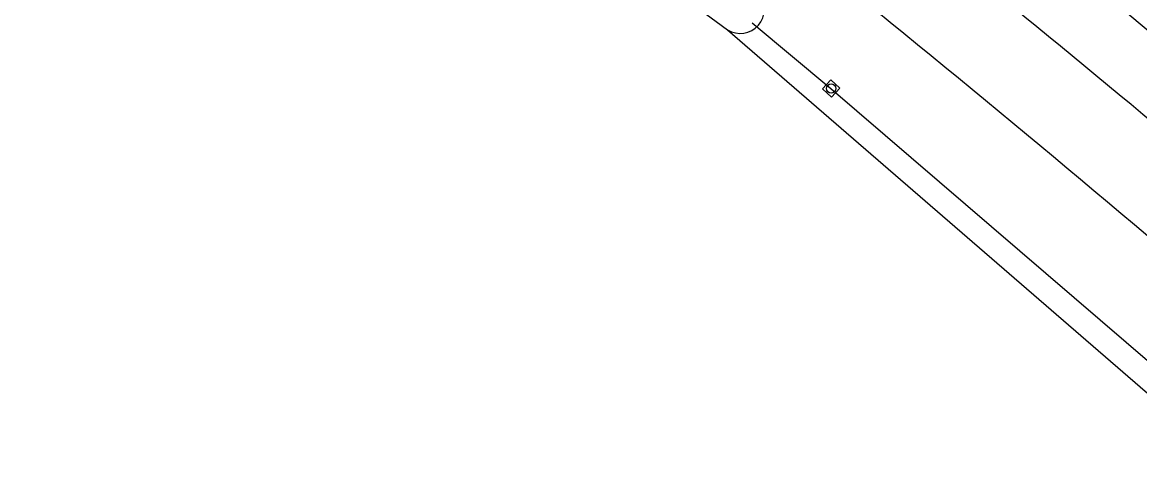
# Model space of a CAD drawing. Extents: x 133000 to 136000, y 400500 to 403500.
# Drawn here: x 134905.2 to 134995, y 400816 to 400852.7 of the extents above; entities that cross this region are included whole.
import ezdxf

# ---------------------------------------------------------------- set-up
doc = ezdxf.new("R2010")
doc.units = 0
for name, color, linetype in [('gg-knt-verharding', 7, 'Continuous'), ('gg-kntw-bovenkant insteek waterloop', 7, 'Continuous'), ('gg-kwrk-duiker nz buis', 7, 'Continuous'), ('gt-grn-groengrens', 7, 'Continuous'), ('gt-symb-rioolschacht', 7, 'Continuous')]:
    doc.layers.add(name, color=color, linetype=linetype)

# ---------------------------------------------------------------- blocks, each defined once
blk = doc.blocks.new('gt0-RS')
at = {"layer": 'gt-symb-rioolschacht'}
blk.add_lwpolyline([(-0.5, -0.5), (0.5, -0.5), (0.5, 0.5), (-0.5, 0.5)], close=True, dxfattribs=at)
blk.add_circle((0, 0), 0.375, dxfattribs=at)

msp = doc.modelspace()

# ---------------------------------------------------------------- linework, layer by layer
at = {"layer": 'gg-knt-verharding'}
msp.add_lwpolyline([(135009.273, 400840.643), (134993.235, 400854.083), (134974.385, 400869.547), (134974.193, 400869.285), (134967.74, 400874.433), (134955.426, 400883.981), (134938.381, 400896.977), (134926.368, 400905.889), (134914.083, 400914.758), (134901.901, 400923.378), (134889.563, 400931.959), (134877.081, 400940.381), (134864.544, 400948.744), (134851.981, 400956.884), (134839.4, 400964.808), (134826.6, 400972.693), (134813.692, 400980.428), (134809.534, 400982.93), (134798.592, 400989.344), (134783.42, 400997.972), (134768.295, 401006.295), (134755.741, 401013.018)], dxfattribs=at)
for centre, radius, start, end in [((133911.416, 399543.876), 1693.643, 50.003056, 51.334986), ((134132.468, 399817.654), 1334.578, 49.455216, 51.403183)]:
    msp.add_arc(centre, radius, start, end, dxfattribs=at)
at = {"layer": 'gg-kntw-bovenkant insteek waterloop'}
msp.add_lwpolyline([(134925.307, 400880.567), (134954.398, 400857.627), (134961.887, 400852.105)], dxfattribs=at)
msp.add_arc((134962.917, 400853.717), 1.913, 237.43813, 40.7026, dxfattribs=at)
at = {"layer": 'gg-kwrk-duiker nz buis'}
msp.add_lwpolyline([(135034.77, 400791.491), (135028.711, 400797.05), (134970.198, 400847.356), (134963.874, 400852.619)], dxfattribs=at)
at = {"layer": 'gt-grn-groengrens'}
msp.add_line((134961.887, 400852.105), (135000, 400819.06), dxfattribs=at)

# ---------------------------------------------------------------- block references
at = {"layer": 'gt-symb-rioolschacht', "rotation": -41.99999127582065}
msp.add_blockref('gt0-RS', (134970.215, 400847.372), dxfattribs=at)

doc.saveas('drawing.dxf')
